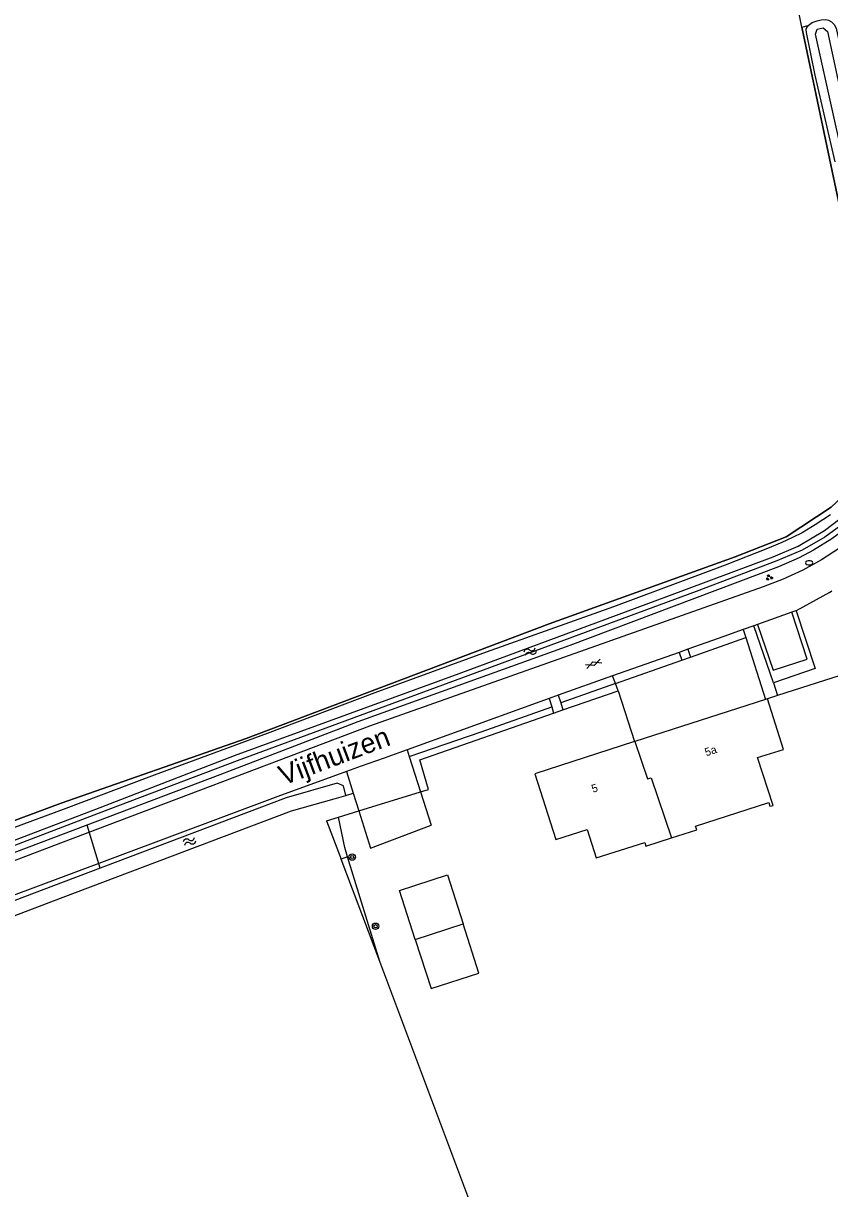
# Model space of a CAD drawing. Extents: x 133000 to 136000, y 400500 to 403500.
# Drawn here: x 134995 to 135095.7, y 402095.5 to 402241.1 of the extents above; entities that cross this region are included whole.
import ezdxf

# ---------------------------------------------------------------- set-up
doc = ezdxf.new("R2010")
doc.units = 0
for name, color, linetype in [('gg-afsc-hekwerk', 7, 'Continuous'), ('gg-afsc-lijn draadraster', 7, 'Continuous'), ('gg-anno-huisnummerreeks BGT', 7, 'Continuous'), ('gg-anno-openbare ruimte label', 7, 'Continuous'), ('gg-bbg-bijgebouw', 7, 'Continuous'), ('gg-bbg-hoofdgebouw', 7, 'Continuous'), ('gg-bbg-luifel en loopbrug', 7, 'Continuous'), ('gg-bbg-tussenscheiding', 7, 'Continuous'), ('gg-knt-bronhoudergrens', 7, 'Continuous'), ('gg-knt-verharding', 7, 'Continuous'), ('gg-knt-verharding nz', 7, 'Continuous'), ('gg-kntw-bovenkant insteek waterloop', 7, 'Continuous'), ('gg-kwrk-duiker nz buis', 7, 'Continuous'), ('gt-grn-groengrens', 7, 'Continuous'), ('gt-grn-vlakafsluiter', 7, 'Continuous'), ('gt-symb-boom', 7, 'Continuous'), ('gt-symb-brandkraan', 7, 'Continuous'), ('gt-symb-gesloten verharding', 7, 'Continuous'), ('gt-symb-groenvak', 7, 'Continuous'), ('gt-symb-watersymbool', 7, 'Continuous'), ('gx-grn-maaiveld', 7, 'Continuous')]:
    doc.layers.add(name, color=color, linetype=linetype)

# ---------------------------------------------------------------- blocks, each defined once
blk = doc.blocks.new('gt0-GESVH1')
at = {"layer": 'gt-symb-gesloten verharding'}
for p, q in [((-0.99, -0.26), (0.01, 0.24)), ((0.01, -0.26), (-0.99, 0.24)), ((0.01, 0.24), (1.01, -0.26)), ((1.01, 0.24), (0.01, -0.26))]:
    blk.add_line(p, q, dxfattribs=at)
blk = doc.blocks.new('gt0-WA')
at = {"layer": 'gt-symb-watersymbool'}
for centre, start, end in [((-0.32, 0.02), 28.0725, 151.9275), ((0.43, 0.42), 208.0725, 331.9275), ((-0.32, -0.43), 28.0725, 151.9275), ((0.43, -0.03), 208.0725, 331.9275)]:
    blk.add_arc(centre, 0.425, start, end, dxfattribs=at)
blk = doc.blocks.new('gt0-BR')
at = {"layer": 'gt-symb-brandkraan'}
for centre, radius, start, end in [((-0.24, 0), 0.206, 107.5669, 252.4331), ((0.6, -2.66), 3, 106.892, 107.5669), ((0, -0.69), 0.938, 73.108, 106.892), ((-0.6, -2.66), 3, 72.4331, 73.108), ((0.24, 0), 0.206, 287.567, 72.4331), ((0.6, 2.66), 3, 252.4331, 253.108), ((0, 0.69), 0.938, 253.108, 286.8921), ((-0.6, 2.66), 3, 286.8921, 287.567)]:
    blk.add_arc(centre, radius, start, end, dxfattribs=at)
blk = doc.blocks.new('gt0-BOOM')
at = {"layer": 'gt-symb-boom'}
for radius in [0.4, 0.2]:
    blk.add_circle((0, 0), radius, dxfattribs=at)
blk = doc.blocks.new('gt0-GRVAK')
at = {"layer": 'gt-symb-groenvak'}
for p, q in [((-0.11, 0.19), (-0.23, 0.24)), ((-0.18, 0.15), (0.09, 0.15)), ((-0.09, 0.21), (-0.16, 0.32)), ((-0.05, 0.21), (-0.05, 0.39)), ((0, 0.21), (0.06, 0.32)), ((0.01, 0.19), (0.13, 0.24)), ((0.26, -0.05), (0.2, 0.06)), ((0.3, -0.05), (0.3, 0.13)), ((0.35, -0.05), (0.41, 0.06)), ((-0.25, -0.23), (-0.36, -0.18)), ((-0.32, -0.26), (-0.05, -0.26)), ((-0.23, -0.21), (-0.29, -0.1)), ((-0.18, -0.2), (-0.18, -0.02)), ((-0.14, -0.21), (-0.07, -0.1)), ((-0.12, -0.23), (0, -0.18)), ((0.24, -0.07), (0.12, -0.02)), ((0.17, -0.11), (0.44, -0.11)), ((0.37, -0.07), (0.49, -0.02))]:
    blk.add_line(p, q, dxfattribs=at)

msp = doc.modelspace()

# ---------------------------------------------------------------- linework, layer by layer
at = {"layer": 'gg-afsc-hekwerk'}
for p, q in [((135106.67, 402162.76), (135089.23, 402157.14)), ((135062.43, 402155.35), (135069.31, 402157.74)), ((135069.31, 402157.74), (135071.36, 402151.38)), ((135089.23, 402157.14), (135087.96, 402156.73)), ((135061.27, 402154.95), (135062.43, 402155.35)), ((135036.94, 402142.73), (135044.63, 402145.09)), ((135034.4, 402141.95), (135036.94, 402142.73)), ((135034.4, 402141.95), (135036.94, 402142.73)), ((135032.9, 402141.48), (135034.4, 402141.95)), ((135032.9, 402141.48), (135034.4, 402141.95)), ((135032.9, 402141.48), (135034.73, 402136.69))]:
    msp.add_line(p, q, dxfattribs=at)
msp.add_lwpolyline([(135044.63, 402145.09), (135045.65, 402145.41), (135044.54, 402149.12), (135061.27, 402154.95)], dxfattribs=at)
at = {"layer": 'gg-afsc-lijn draadraster'}
msp.add_lwpolyline([(134939.57, 402121.03), (134943.85, 402122.44), (134961.66, 402129.55), (134999.77, 402143.7), (135022.87, 402151.76), (135060.69, 402166.11), (135083.93, 402174.47), (135090.32, 402176.96), (135095.92, 402180.68), (135100.69, 402185.12), (135102.9, 402189.08), (135100.32, 402202.49), (135092.26, 402240.67)], dxfattribs=at)
at = {"layer": 'gg-bbg-bijgebouw'}
msp.add_line((135043.97, 402126.68), (135049.97, 402128.62), dxfattribs=at)
msp.add_lwpolyline([(135043.97, 402126.68), (135045.95, 402120.52), (135051.94, 402122.46), (135049.97, 402128.62)], dxfattribs=at)
at = {"layer": 'gg-bbg-hoofdgebouw'}
for p, q in [((135087.75, 402156.66), (135071.42, 402151.4)), ((135087.96, 402156.73), (135087.75, 402156.66)), ((135071.36, 402151.38), (135058.91, 402147.37)), ((135071.42, 402151.4), (135071.36, 402151.38))]:
    msp.add_line(p, q, dxfattribs=at)
for points in [[(135075.97, 402139.35), (135079.14, 402140.37), (135078.99, 402140.83), (135088.14, 402143.77), (135088.29, 402143.3), (135088.67, 402143.42), (135086.74, 402149.39), (135089.98, 402150.42), (135087.96, 402156.73)], [(135058.91, 402147.37), (135061.54, 402139.16), (135065.44, 402140.42), (135066.59, 402136.85), (135072.65, 402138.79), (135072.8, 402138.34), (135075.97, 402139.35)]]:
    msp.add_lwpolyline(points, dxfattribs=at)
at = {"layer": 'gg-bbg-luifel en loopbrug'}
msp.add_lwpolyline([(135043.97, 402126.68), (135042.01, 402132.8), (135048, 402134.72), (135049.97, 402128.62)], dxfattribs=at)
at = {"layer": 'gg-bbg-tussenscheiding'}
msp.add_lwpolyline([(135071.42, 402151.4), (135072.99, 402146.72), (135073.44, 402146.86), (135075.97, 402139.35)], dxfattribs=at)
at = {"layer": 'gg-knt-bronhoudergrens'}
for p, q in [((135092.26, 402240.67), (135090.6, 402248.8)), ((135039.54, 402123.91), (135034.73, 402136.69)), ((135061.78, 402064.73), (135039.54, 402123.91))]:
    msp.add_line(p, q, dxfattribs=at)
at = {"layer": 'gg-knt-verharding'}
for p, q in [((135095.71, 402170.02), (135091.55, 402167.74)), ((135095.71, 402170.02), (135096.03, 402170.23)), ((135091.01, 402167.54), (135086.75, 402166.03)), ((135086.29, 402165.86), (135084.94, 402165.39)), ((135086.75, 402166.03), (135086.29, 402165.86)), ((135088.72, 402158.74), (135086.29, 402165.86)), ((135082.52, 402164.53), (135078.03, 402162.93)), ((135084.94, 402165.39), (135082.52, 402164.53)), ((135084.94, 402165.39), (135085.26, 402164.38)), ((135085.26, 402164.38), (135087.75, 402156.66)), ((135078.03, 402162.93), (135076.93, 402162.54)), ((135078.03, 402162.93), (135078.37, 402161.94)), ((135076.93, 402162.54), (135068.64, 402159.6)), ((135076.93, 402162.54), (135077.26, 402161.58)), ((135068.64, 402159.6), (135061.84, 402157.18)), ((135068.98, 402158.66), (135062.15, 402156.21)), ((135068.98, 402158.66), (135068.64, 402159.6)), ((135088.72, 402158.74), (135089.23, 402157.14)), ((135061.84, 402157.18), (135060.69, 402156.77)), ((135060.69, 402156.77), (135060.69, 402156.77)), ((135061.03, 402155.72), (135061.27, 402154.95)), ((135062.15, 402156.21), (135062.43, 402155.35)), ((135049.43, 402152.71), (135042.95, 402150.37)), ((135041.92, 402150), (135040.08, 402149.33)), ((135042.95, 402150.37), (135041.92, 402150)), ((135042.95, 402150.37), (135043.22, 402149.53)), ((135037.21, 402148.3), (135035.4, 402147.64)), ((135040.08, 402149.33), (135037.21, 402148.3)), ((135043.22, 402149.53), (135044.63, 402145.09)), ((135035.4, 402147.64), (135036.24, 402144.96)), ((135036.24, 402144.96), (135036.94, 402142.73)), ((135044.63, 402145.09), (135045.96, 402140.94)), ((135036.94, 402142.73), (135038.4, 402138.08))]:
    msp.add_line(p, q, dxfattribs=at)
for points in [[(135101.22, 402178.82), (135099.85, 402177.68), (135098.45, 402176.59), (135096.98, 402175.55), (135094.73, 402174.11), (135092.38, 402172.82), (135089.95, 402171.69), (135087.45, 402170.73), (135038.28, 402153.33), (135000, 402138.82)], [(135086.75, 402166.03), (135088.7, 402160.3), (135092.94, 402161.7), (135091.01, 402167.54)], [(135091.55, 402167.74), (135093.94, 402160.51), (135088.72, 402158.74)], [(135091.55, 402167.74), (135091.51, 402167.72), (135091.01, 402167.54)], [(135043.22, 402149.53), (135052.2, 402152.62), (135061.03, 402155.72)], [(135060.69, 402156.77), (135059.56, 402156.37), (135049.43, 402152.71)], [(135035.4, 402147.64), (135026.82, 402144.54), (135000, 402134.51)], [(135000, 402138.82), (134979.38, 402131.01), (134949.76, 402121.04), (134913.97, 402109.87), (134875.51, 402099.16)], [(135000, 402134.51), (134980.56, 402127.23), (134971.1, 402123.83), (134954.83, 402118.3)]]:
    msp.add_lwpolyline(points, dxfattribs=at)
at = {"layer": 'gg-knt-verharding nz'}
for p, q in [((135061.84, 402157.18), (135062.15, 402156.21)), ((135060.69, 402156.77), (135061.03, 402155.72))]:
    msp.add_line(p, q, dxfattribs=at)
at = {"layer": 'gg-kntw-bovenkant insteek waterloop'}
for p, q in [((135033.86, 402144.25), (135035.33, 402144.67)), ((134979.23, 402124.09), (135000, 402131.94))]:
    msp.add_line(p, q, dxfattribs=at)
for points in [[(135034.22, 402146.18), (135027.84, 402144.35), (135000, 402133.83)], [(135035.33, 402144.67), (135035.02, 402145.85), (135034.22, 402146.18)], [(135000, 402131.94), (135028.53, 402142.72), (135033.86, 402144.25)], [(135000, 402133.83), (134978.54, 402125.72), (134979.23, 402124.09)]]:
    msp.add_lwpolyline(points, dxfattribs=at)
at = {"layer": 'gg-kwrk-duiker nz buis'}
msp.add_line((135004.64, 402135.58), (135003, 402140.95), dxfattribs=at)
at = {"layer": 'gt-grn-groengrens'}
for p, q in [((135078.37, 402161.94), (135085.26, 402164.38)), ((135068.98, 402158.66), (135077.26, 402161.58)), ((135069.31, 402157.74), (135068.98, 402158.66)), ((135039.54, 402123.91), (135035.53, 402136.99))]:
    msp.add_line(p, q, dxfattribs=at)
msp.add_lwpolyline([(135035.53, 402136.99), (135035.17, 402138.14), (135034.4, 402141.95)], dxfattribs=at)
at = {"layer": 'gt-grn-vlakafsluiter'}
for p, q in [((135077.26, 402161.58), (135078.37, 402161.94)), ((135035.33, 402144.67), (135036.24, 402144.96)), ((135038.4, 402138.08), (135045.96, 402140.94)), ((135035.53, 402136.99), (135034.73, 402136.69))]:
    msp.add_line(p, q, dxfattribs=at)
at = {"layer": 'gx-grn-maaiveld'}
msp.add_line((135092.26, 402240.67), (135093.04, 402240.85), dxfattribs=at)
for points in [[(135093.04, 402240.85), (135093.55, 402241.25), (135094.18, 402241.43), (135094.7, 402241.57), (135095.26, 402241.63), (135095.61, 402241.52), (135095.97, 402241.3), (135096.32, 402240.98), (135096.54, 402240.54), (135096.72, 402239.73), (135104.42, 402205.47), (135105.43, 402201.1), (135106.6, 402195.7), (135106.9, 402193.97), (135107.07, 402192.04), (135106.95, 402190.59), (135106.73, 402189.35), (135106.35, 402187.84), (135105.68, 402186.36), (135105.18, 402185.29), (135104.62, 402184.44)], [(135092.26, 402240.67), (135100.32, 402202.49), (135102.9, 402189.08), (135100.69, 402185.12), (135095.92, 402180.68), (135090.32, 402176.96), (135083.93, 402174.47), (135060.69, 402166.11), (135022.87, 402151.76), (134999.77, 402143.7), (134961.66, 402129.55), (134943.85, 402122.44), (134939.57, 402121.03)], [(135093.04, 402240.85), (135092.89, 402240.66), (135092.78, 402240.38), (135092.79, 402239.98), (135093.88, 402234.65), (135096.39, 402223.81)], [(135099.34, 402215.6), (135093.99, 402239.78), (135094.18, 402240.4), (135094.94, 402240.58), (135095.48, 402240.09), (135100.53, 402216.72)], [(135104.62, 402184.44), (135103.59, 402183.1), (135102.34, 402181.89), (135100.16, 402180.03), (135097.44, 402177.78), (135096, 402176.72), (135093.71, 402175.31), (135091.94, 402174.36), (135089.37, 402173.24), (135063.28, 402163.41), (135036.81, 402153.85), (135019.57, 402147.22), (135000, 402139.81), (134984.03, 402133.77)], [(135095.83, 402179.71), (135093.94, 402178.46), (135092.33, 402177.48), (135091.1, 402176.87), (135089.77, 402176.27), (135087.97, 402175.5), (135082.71, 402173.42), (135068.76, 402168.24), (135052.85, 402162.56), (135038.93, 402157.49), (135025.49, 402152.41), (135011.35, 402147.18), (135000, 402142.89), (134987.81, 402138.42)], [(134990.73, 402137.85), (135004.1, 402142.96), (135021.4, 402149.67), (135049.47, 402159.9), (135075.39, 402169.51), (135088.69, 402174.46), (135091.81, 402175.8), (135095.09, 402177.75), (135097.91, 402179.89)], [(135098.21, 402179.18), (135095.15, 402176.92), (135092.31, 402175.3), (135089.16, 402173.97), (135079.09, 402170.12), (135049.75, 402159.31), (135021.74, 402148.99), (135004.39, 402142.41)], [(135004.39, 402142.41), (134990.98, 402137.26)]]:
    msp.add_lwpolyline(points, dxfattribs=at)

# ---------------------------------------------------------------- block references
at = {"layer": 'gt-symb-boom'}
for p in [(135036.1, 402136.96), (135039.02, 402128.32)]:
    msp.add_blockref('gt0-BOOM', p, dxfattribs=at)
at = {"layer": 'gt-symb-brandkraan'}
msp.add_blockref('gt0-BR', (135093.18, 402173.72), dxfattribs=at)
at = {"layer": 'gt-symb-gesloten verharding', "rotation": 20.73714811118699}
msp.add_blockref('gt0-GESVH1', (135066.24, 402161.12), dxfattribs=at)
at = {"layer": 'gt-symb-groenvak'}
msp.add_blockref('gt0-GRVAK', (135088.18, 402171.89), dxfattribs=at)
at = {"layer": 'gt-symb-watersymbool'}
for p, rotation in [((135058.28, 402162.61), 20.737148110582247), ((135015.73, 402138.89), 21.28016631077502)]:
    msp.add_blockref('gt0-WA', p, dxfattribs=dict(at, rotation=rotation))

# ---------------------------------------------------------------- texts
at = {"layer": 'gg-anno-huisnummerreeks BGT'}
for s, p in [('5a', (135080.33, 402149.54)), ('5', (135066.18, 402144.98))]:
    msp.add_text(s, height=1, rotation=17.9, dxfattribs=at).set_placement(p)
at = {"layer": 'gg-anno-openbare ruimte label'}
msp.add_text('Vijfhuizen', height=2.5, rotation=20.7, dxfattribs=at).set_placement((135027.51, 402145.88))

doc.saveas('drawing.dxf')
